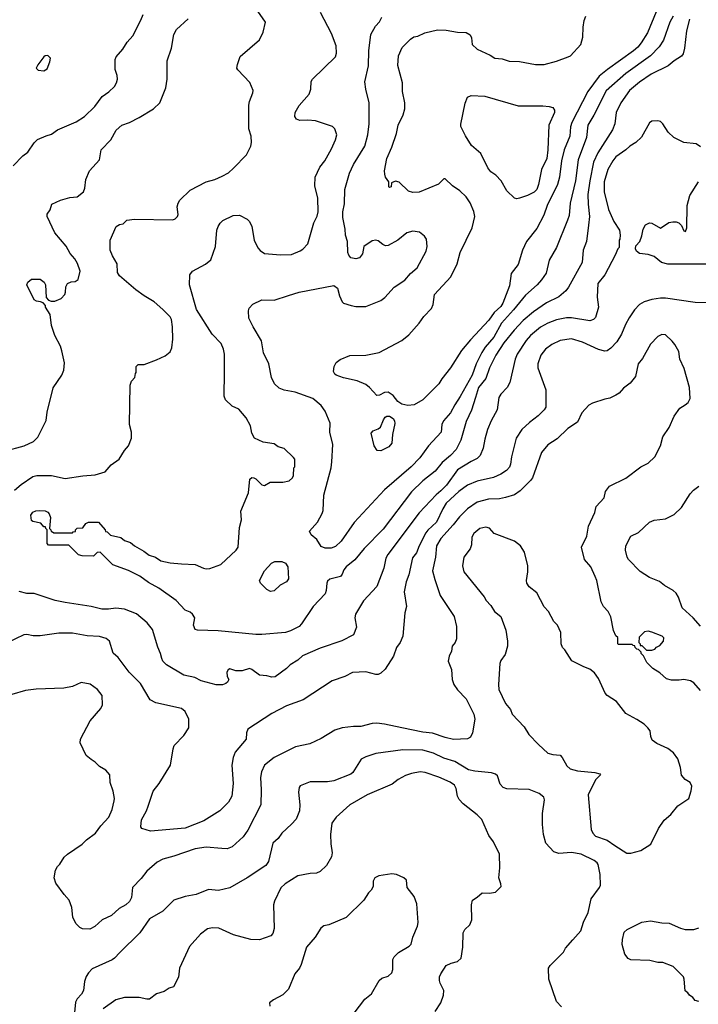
# Model space of a CAD drawing. Extents: x 997026 to 1115308, y 536381 to 619039.
# Tile 442 of 484: x 1105309 to 1110791, y 545422 to 553376. Entities that reach past the tile are written whole.
import ezdxf

# ---------------------------------------------------------------- set-up
doc = ezdxf.new("R2010")
doc.units = 0

msp = doc.modelspace()

# ---------------------------------------------------------------- linework, layer by layer
at = {"layer": '0CON20XD'}
for points in [[(1105255, 552196), (1105334.5, 552275.5), (1105374, 552305), (1105425, 552381.2), (1105451.2, 552408.8), (1105521.2, 552438.8), (1105565, 552450), (1105613, 552487), (1105765, 552551.4), (1105832, 552595), (1105915, 552676), (1105974, 552755), (1106027.9, 552792.1), (1106073.3, 552835), (1106091.2, 552865), (1106098.8, 552895), (1106096.2, 552925), (1106080, 552975), (1106080, 553055), (1106086.7, 553075), (1106143, 553137), (1106178, 553195), (1106222, 553245), (1106287.7, 553372.3), (1106305, 553417.5)], [(1105265.8, 549575), (1105319.5, 549620.5), (1105415, 549685.6), (1105447, 549693), (1105565, 549692.9), (1105675, 549670.8), (1105817.4, 549692.6), (1105919.6, 549700.4), (1106000, 549725), (1106048.5, 549781.5), (1106113.3, 549825), (1106154.5, 549895.5), (1106188, 549935), (1106210.8, 549995), (1106210.8, 550045), (1106196.2, 550105), (1106200, 550425), (1106212.5, 550455), (1106237.5, 550485), (1106243, 550517), (1106250, 550525), (1106250, 550575), (1106265, 550590), (1106315, 550590), (1106415, 550628), (1106485, 550662), (1106525, 550693.3), (1106538, 550725), (1106545.6, 550795), (1106544.3, 550894.3), (1106536, 550955), (1106524, 550975), (1106464, 551035), (1106395, 551095.7), (1106315, 551144.2), (1106248, 551195), (1106115, 551306.2), (1106100, 551335), (1106096, 551405), (1106058.7, 551468.7), (1106040.8, 551515), (1106040, 551595), (1106087.5, 551705), (1106115, 551722.5), (1106145, 551727.5), (1106175, 551757.5), (1106235, 551763.8), (1106545, 551760), (1106565, 551767.5), (1106583.6, 551786.4), (1106588.3, 551801.7), (1106580, 551865), (1106588.8, 551895), (1106603, 551917), (1106685, 551998.8), (1106815, 552066.2), (1106885, 552084), (1106945, 552112), (1106995, 552140), (1107035, 552176.2), (1107142, 552285), (1107176, 552355), (1107180, 552385), (1107178, 552435), (1107160, 552495), (1107160, 552685), (1107164, 552715), (1107192, 552785), (1107194, 552805), (1107167.5, 552867.5), (1107070.8, 552970.8), (1107063.8, 552985), (1107068, 553015), (1107090.5, 553079.5), (1107245.7, 553214.3), (1107276, 553275), (1107293.8, 553355), (1107233.3, 553445)], [(1110720.6, 553379.4), (1110695.8, 553285), (1110680.4, 553145), (1110669.4, 553100.6), (1110655, 553081.4), (1110595, 553044.4), (1110546.7, 553003.3), (1110410.8, 552935), (1110315, 552872.5), (1110235, 552803.3), (1110163.6, 552705), (1110126.5, 552625), (1110115.5, 552535), (1110097.9, 552485), (1109978.7, 552301.3), (1109944.7, 552225.3), (1109913.9, 552073.9), (1109898.8, 551965), (1109900.7, 551885), (1109912.1, 551785), (1109904.6, 551715), (1109886.5, 551585), (1109861.5, 551515), (1109853.3, 551415), (1109743.1, 551215), (1109720, 551185), (1109665, 551136.9), (1109565, 551088.8), (1109458.5, 551015), (1109375.5, 550945), (1109302.2, 550867.8), (1109220.8, 550765), (1109154.6, 550665), (1109105, 550562.9), (1109073, 550477), (1109014.2, 550405), (1108991.6, 550325), (1108958.1, 550221.9), (1108915, 550129.2), (1108871.7, 549978.3), (1108835, 549904.3), (1108790, 549855), (1108720.5, 549799.5), (1108665, 549730), (1108565, 549651.1), (1108475, 549563.3), (1108245, 549260.6), (1108091.9, 549105), (1108017, 549013), (1107945.7, 548955), (1107928.2, 548931.8), (1107914, 548896), (1107900.7, 548879.3), (1107815, 548857.1), (1107795, 548841.2), (1107788.6, 548825), (1107785.7, 548765), (1107775, 548738.8), (1107680, 548635), (1107585.6, 548495), (1107565.3, 548474.7), (1107495, 548439.1), (1107455, 548427.1), (1107265, 548409.5), (1107215, 548409.5), (1106911.2, 548438.8), (1106745, 548443.8), (1106725, 548450), (1106712, 548485), (1106722.5, 548545), (1106703.9, 548573.9), (1106685, 548590), (1106645, 548606.7), (1106572, 548685), (1106433.2, 548783.2), (1106350.3, 548830.3), (1106279.7, 548879.7), (1106187.7, 548927.7), (1106061.2, 548971.2), (1105960, 549075), (1105935, 549072.5), (1105905, 549042.5), (1105813.9, 549043.9), (1105785, 549053.3), (1105705, 549130), (1105541.7, 549131.7), (1105530, 549145), (1105530, 549255), (1105520, 549265), (1105518.3, 549278.3), (1105505, 549280), (1105478.3, 549308.3), (1105415, 549322.5), (1105405, 549330), (1105400, 549375), (1105415, 549398.8), (1105440.3, 549409.7), (1105465, 549412), (1105515, 549409.2), (1105535, 549398.8), (1105546.2, 549385), (1105556.4, 549353.6), (1105550, 549265), (1105560, 549255), (1105561.7, 549241.7), (1105575, 549240), (1105585, 549230), (1105735, 549230), (1105741.7, 549238.3), (1105758.3, 549241.7), (1105760, 549255), (1105771.7, 549268.3), (1105818.3, 549271.7), (1105843.6, 549306.4), (1105865, 549317.5), (1105945, 549317.5), (1106000, 549255), (1106001.7, 549241.7), (1106015, 549240), (1106041.7, 549211.7), (1106125, 549193.3), (1106155, 549170), (1106205, 549153.3), (1106235, 549126.7), (1106312.3, 549082.3), (1106355, 549050), (1106405, 549033.3), (1106450, 549005), (1106525, 548987.5), (1106615, 548980.8), (1106725, 548976), (1106792.5, 548945), (1106815, 548940.8), (1106845, 548944), (1106933.8, 548975), (1107058.3, 549091.7), (1107072.5, 549115), (1107083.8, 549275), (1107100, 549335), (1107095.7, 549405), (1107156, 549555), (1107167.5, 549665), (1107185, 549676.7), (1107200, 549675), (1107215, 549667.5), (1107265, 549617.5), (1107285, 549613.3), (1107330.7, 549639.3), (1107435, 549640), (1107485, 549650), (1107512.5, 549675), (1107520, 549695), (1107522.5, 549755), (1107530, 549765), (1107530, 549825), (1107519.3, 549839.3), (1107445, 549912.5), (1107396.4, 549926.4), (1107365, 549950), (1107275, 549963.3), (1107206.1, 549996.1), (1107184, 550035), (1107173.8, 550095), (1107139.1, 550159.1), (1107079.5, 550229.5), (1107025, 550253.3), (1106972.5, 550305), (1106960, 550335), (1106963.6, 550526.4), (1106963.6, 550673.6), (1106956.2, 550715), (1106935, 550760), (1106864.2, 550835), (1106735.7, 551035), (1106680.8, 551235), (1106682, 551315), (1106705, 551345.8), (1106808.7, 551401.3), (1106852, 551435), (1106890, 551545), (1106901.1, 551675), (1106911.4, 551705), (1106927, 551733), (1106950, 551755), (1107032.5, 551795), (1107085, 551796), (1107146.7, 551765), (1107165, 551746.7), (1107184.2, 551705), (1107204, 551595), (1107232.3, 551532.3), (1107250.5, 551510.5), (1107285, 551486.7), (1107415, 551476.2), (1107505, 551480), (1107575, 551508), (1107595, 551521.2), (1107635, 551566.7), (1107685.9, 551734.1), (1107712.4, 551787.6), (1107719.1, 551825), (1107716.5, 551935), (1107693, 552033), (1107695.7, 552104.3), (1107732, 552185), (1107773.8, 552235), (1107826.8, 552333.2), (1107860, 552405), (1107870, 552445), (1107853.3, 552495), (1107835, 552513.3), (1107697.7, 552557.7), (1107635, 552563.8), (1107570.7, 552560.7), (1107545, 552572.5), (1107530, 552595), (1107535, 552627.5), (1107565, 552682.5), (1107648, 552775), (1107660, 552815), (1107663.1, 552876.9), (1107674, 552895), (1107860, 553075), (1107866.9, 553105), (1107864.3, 553165), (1107827.5, 553265), (1107738.8, 553435)], [(1110587.1, 553405), (1110559.6, 553355), (1110508.5, 553211.5), (1110475, 553155.6), (1110404.5, 553085), (1110205, 552942.5), (1110047.6, 552802.4), (1109945.8, 552604.2), (1109897.5, 552525), (1109888.7, 552425), (1109820, 552245), (1109799.4, 552075), (1109756.2, 551895), (1109747.3, 551795), (1109735, 551756.2), (1109645.4, 551534.6), (1109585, 551433.3), (1109561.7, 551328.3), (1109525, 551274.3), (1109488.6, 551235), (1109395, 551150.6), (1109298.8, 551031.2), (1109200.6, 550925), (1109137.6, 550812.4), (1109069.7, 550730.3), (1109042.9, 550687.1), (1108996.9, 550595), (1108962.9, 550505), (1108867.6, 550332.4), (1108822.5, 550265), (1108788.9, 550201.1), (1108732.5, 550135), (1108720, 550105), (1108714, 550045), (1108611.4, 549935), (1108542, 549838), (1108470.6, 549765), (1108255, 549579.2), (1108010, 549315), (1107905, 549164), (1107858.9, 549121.1), (1107825, 549107.1), (1107775, 549107.5), (1107745, 549120), (1107707.9, 549177.9), (1107663.3, 549215), (1107650, 549245), (1107714.1, 549315.9), (1107753.2, 549386.8), (1107759.1, 549410.9), (1107764.5, 549535), (1107824.3, 549755), (1107830, 549805), (1107838.6, 549945), (1107814.3, 550045), (1107817.7, 550117.7), (1107777.5, 550215), (1107745, 550259.2), (1107677.4, 550317.4), (1107535, 550368.1), (1107444.5, 550384.5), (1107405, 550400.8), (1107367.5, 550435), (1107343.8, 550485), (1107320.5, 550595), (1107279.5, 550685), (1107262, 550782), (1107194.2, 550895), (1107160, 550965), (1107156.2, 551025), (1107161.2, 551045), (1107193, 551077), (1107265, 551112), (1107365, 551110), (1107480.9, 551149.1), (1107565, 551174.3), (1107845, 551228.8), (1107876.1, 551206.1), (1107891.2, 551145), (1107915, 551096.7), (1107925, 551086.7), (1107986.1, 551066.1), (1108025, 551060), (1108105, 551060), (1108225, 551108.8), (1108258.3, 551131.7), (1108334.2, 551215.8), (1108418.7, 551271.3), (1108465.6, 551325), (1108518.3, 551371.7), (1108592.5, 551505), (1108600, 551545), (1108594.2, 551604.2), (1108578.3, 551628.3), (1108539.4, 551659.4), (1108485, 551668.9), (1108435, 551654.4), (1108362, 551595), (1108285, 551550.8), (1108265, 551548), (1108241.4, 551561.4), (1108205, 551588.8), (1108185, 551593.8), (1108155, 551588.8), (1108087.5, 551545), (1108077.5, 551485), (1108055, 551453.3), (1108025, 551443.8), (1107985, 551453.3), (1107966.7, 551475), (1107960, 551495), (1107956.2, 551585), (1107941.2, 551635), (1107937.5, 551685), (1107917.7, 551777.7), (1107918, 551825), (1107932.7, 551887.3), (1107935.6, 552004.4), (1107973.3, 552135), (1108004.6, 552205.4), (1108096, 552354), (1108120.6, 552445), (1108133.1, 552535), (1108133.1, 552705), (1108103.6, 552813.6), (1108096.7, 552875), (1108126.9, 553003.1), (1108127.9, 553125), (1108144.5, 553255.5), (1108182, 553325), (1108215, 553360), (1108235, 553397.5)], [(1110449.9, 553440.1), (1110379.3, 553270.7), (1110329.9, 553190.1), (1110301.8, 553155), (1110266.5, 553125), (1110055.8, 552974.2), (1109990.3, 552919.8), (1109897.3, 552795), (1109769.6, 552545), (1109758.9, 552511.1), (1109752.2, 552435), (1109706, 552324), (1109686.7, 552235), (1109669.2, 552105), (1109652.7, 552045), (1109570.5, 551875), (1109543.8, 551796.2), (1109485, 551690), (1109402.5, 551585), (1109370, 551515), (1109335, 551398), (1109278.9, 551325), (1109266.2, 551225), (1109211.1, 551085), (1109195, 551060.5), (1109140.2, 551009.8), (1109097.5, 550947.5), (1108949.3, 550790.7), (1108878.9, 550705), (1108790, 550565), (1108718, 550475), (1108695.6, 550434.4), (1108564.3, 550305.7), (1108495, 550263.8), (1108445, 550260), (1108395, 550271.4), (1108362.2, 550292.2), (1108325, 550340), (1108285, 550367.1), (1108255, 550365.8), (1108215, 550343.8), (1108195, 550340), (1108135, 550406.2), (1108105, 550428), (1108035, 550460), (1107925, 550484), (1107865, 550503.8), (1107855, 550512.5), (1107843.8, 550535), (1107850, 550575), (1107864.4, 550605.6), (1107897.9, 550632.1), (1107975.7, 550664.3), (1108105, 550666.9), (1108211.7, 550688.3), (1108396.2, 550785), (1108450.9, 550829.1), (1108535.7, 550925), (1108572.2, 550977.8), (1108635, 551043.8), (1108649.2, 551075), (1108660.8, 551155), (1108790.9, 551299.1), (1108841.4, 551405), (1108865.7, 551494.3), (1108964.2, 551695), (1108984.2, 551785), (1108977.4, 551827.4), (1108947.8, 551897.8), (1108915, 551944), (1108865, 551994), (1108804.5, 552034.5), (1108745, 552090), (1108735, 552090), (1108692.7, 552047.3), (1108535, 551982.5), (1108485, 551980), (1108450.5, 551990.5), (1108375, 552062.5), (1108345, 552072.5), (1108311.7, 552058.3), (1108310, 552025), (1108295, 552020), (1108290, 552025), (1108290, 552065), (1108264.1, 552104.1), (1108257.3, 552127.3), (1108254.3, 552155), (1108274.3, 552255), (1108314.4, 552345), (1108352.4, 552457.6), (1108366.8, 552523.2), (1108406.7, 552606.7), (1108420, 552655), (1108420, 552705), (1108400, 552795), (1108400, 552865), (1108362.5, 553005), (1108368, 553085), (1108399.5, 553150.5), (1108465, 553218.8), (1108492.7, 553237.3), (1108525, 553244), (1108580.3, 553269.7), (1108685, 553292.9), (1108755, 553292.5), (1108845, 553276.2), (1108915, 553273.3), (1108946.7, 553255), (1108959.3, 553229.3), (1108962.5, 553175), (1109005, 553138), (1109109.5, 553089.5), (1109146.1, 553066.1), (1109205, 553058.8), (1109262.3, 553042.3), (1109345, 553039.2), (1109475, 553014.3), (1109545, 553013.1), (1109645, 553040), (1109740, 553075), (1109758, 553085), (1109840.6, 553175), (1109857.5, 553235), (1109859.5, 553315), (1109869.3, 553370.7), (1109882.9, 553405)], [(1105185, 549890.8), (1105345, 549932.5), (1105420.9, 549969.1), (1105455.4, 550004.6), (1105522.4, 550137.6), (1105531.1, 550205), (1105577.9, 550402.1), (1105648.9, 550505), (1105666.5, 550545), (1105670.4, 550605), (1105649.7, 550700.3), (1105638.1, 550738.1), (1105591.4, 550825), (1105565.8, 550905), (1105553.9, 550993.9), (1105517.5, 551055), (1105517.5, 551067.5), (1105498.3, 551088.3), (1105477.5, 551097.5), (1105445, 551101.2), (1105425, 551113.8), (1105366.7, 551235), (1105374.1, 551255.9), (1105405, 551280), (1105475, 551280), (1105505.9, 551255.9), (1105517.5, 551235), (1105522.5, 551132.5), (1105541.7, 551111.7), (1105562.5, 551102.5), (1105593.6, 551103.6), (1105642.5, 551125), (1105672.5, 551155), (1105680, 551175), (1105680.7, 551219.3), (1105696.1, 551243.9), (1105725, 551258.8), (1105757.5, 551262.5), (1105781.7, 551278.3), (1105796.2, 551345), (1105775, 551407.5), (1105753.3, 551445), (1105717.7, 551487.7), (1105685, 551546.7), (1105593.8, 551655), (1105530, 551785), (1105530, 551805), (1105555, 551840), (1105567.5, 551885), (1105637.5, 551917.5), (1105715, 551938.8), (1105773.9, 551946.1), (1105823.3, 551985), (1105836.2, 552015), (1105844, 552085), (1105873.8, 552155), (1105953.3, 552245), (1105966.4, 552323.6), (1106044.1, 552405.9), (1106087.3, 552482.7), (1106135, 552524), (1106195, 552545.7), (1106275, 552585.7), (1106390, 552655), (1106440, 552705), (1106489.2, 552825), (1106500, 552895), (1106501.2, 553045), (1106534.2, 553145.8), (1106552.7, 553257.3), (1106575, 553296.7), (1106668.3, 553381.7)], [(1105505, 552964.2), (1105531.7, 552978.3), (1105553.3, 553035), (1105556.7, 553065), (1105535, 553086), (1105515, 553083.8), (1105503.8, 553075), (1105455, 553012.5), (1105442.5, 552985), (1105458.3, 552968.3), (1105505, 552964.2)], [(1109325, 551928.8), (1109305, 551933.3), (1109245, 551993.3), (1109198.8, 552075), (1109155, 552118.8), (1109115, 552148), (1109090.2, 552180.2), (1109035, 552294.2), (1108959.7, 552359.7), (1108908.7, 552438.7), (1108873.4, 552513.4), (1108871.7, 552531.7), (1108907.4, 552702.6), (1108925, 552750), (1108955, 552763.8), (1109065, 552759.2), (1109335, 552680), (1109535, 552680), (1109586.1, 552676.1), (1109615, 552666.7), (1109628.8, 552645), (1109628, 552625), (1109582.2, 552525), (1109573.8, 552325), (1109567.7, 552255), (1109523.1, 552166.9), (1109500, 552045), (1109485, 552004.2), (1109465, 551982.9), (1109411.2, 551955), (1109345, 551934), (1109325, 551928.8)], [(1110809.5, 552349.5), (1110773.9, 552373.9), (1110675, 552384), (1110593.3, 552425), (1110548.3, 552468.3), (1110503.3, 552535), (1110485, 552552.5), (1110465, 552560), (1110415, 552556.2), (1110395, 552543.3), (1110331.7, 552428.3), (1110286.8, 552383.2), (1110238.8, 552355), (1110204, 552325), (1110125, 552266.9), (1110101.2, 552235), (1110060, 552165), (1110031.3, 552065), (1110029.2, 551985), (1110064, 551844), (1110106.9, 551745), (1110153.3, 551675), (1110160, 551635), (1110157, 551603), (1110150, 551595), (1110150, 551535), (1110140, 551525), (1110120, 551475), (1110035, 551316.2), (1109978.6, 551245), (1109973.1, 551135), (1109985.7, 551055), (1109958.9, 550971.1), (1109945, 550952.9), (1109915, 550943.3), (1109765, 550968.2), (1109725, 550967.1), (1109645, 550952.3), (1109574.2, 550925.8), (1109515, 550891.2), (1109435.7, 550824.3), (1109400.4, 550785), (1109328.5, 550675), (1109312.1, 550635), (1109268.6, 550445), (1109245.8, 550405), (1109195, 550350.8), (1109178.6, 550325), (1109165, 550223.3), (1109117.8, 550135), (1109088.6, 550065), (1109065, 549987.5), (1109051.9, 549915), (1109029.2, 549855), (1109005, 549831.4), (1108955, 549808.1), (1108845, 549738.9), (1108755.2, 549614.8), (1108710.6, 549569.4), (1108672.7, 549537.3), (1108535, 549393.1), (1108281.5, 549055), (1108266.7, 549025), (1108250.8, 548945), (1108195, 548798.8), (1108085, 548681.2), (1108022.5, 548575), (1108015.8, 548545), (1108030.7, 548469.3), (1108005, 548407.5), (1107912.1, 548357.9), (1107735, 548298.1), (1107592.7, 548237.3), (1107555, 548201.2), (1107493.3, 548165), (1107465, 548136.2), (1107372.3, 548067.7), (1107345, 548064), (1107305, 548076.7), (1107245, 548082.5), (1107185, 548126.7), (1107165, 548133.8), (1107105, 548116.7), (1107055, 548116.7), (1107005, 548131.2), (1106993.3, 548125), (1106982, 548105), (1106985, 548070), (1106997.5, 548045), (1106987.5, 548025), (1106975, 548013.3), (1106946.1, 548003.9), (1106895, 548002), (1106775, 548035.8), (1106722.4, 548062.4), (1106635, 548081.4), (1106494.5, 548164.5), (1106466, 548195), (1106455.8, 548215), (1106447.4, 548257.4), (1106425, 548306.7), (1106380.5, 548450.5), (1106339.2, 548505), (1106253, 548577), (1106155, 548613.1), (1106085, 548621.9), (1106026.8, 548613.2), (1105973.2, 548613.2), (1105885, 548637.1), (1105675, 548667.5), (1105595, 548684.2), (1105425, 548740), (1105365, 548740), (1105305, 548756.2)], [(1110945, 551400), (1110545, 551400), (1110492.5, 551415), (1110435, 551462), (1110385, 551480), (1110315, 551486.7), (1110292.5, 551505), (1110282.5, 551525), (1110285, 551550), (1110317, 551583), (1110335, 551630), (1110344, 551685), (1110365, 551718), (1110395, 551734), (1110415, 551732), (1110485, 551692.5), (1110553, 551737), (1110585, 551744.4), (1110613, 551743), (1110634.2, 551734.2), (1110654.2, 551714.2), (1110675, 551670), (1110687.5, 551665), (1110698.8, 551695), (1110700.8, 551875), (1110722.9, 551955), (1110792, 552065)], [(1110885, 551090), (1110765, 551091.1), (1110525, 551125.4), (1110485, 551127.1), (1110414.7, 551115.3), (1110353.1, 551096.9), (1110316, 551075), (1110275, 551032), (1110232.2, 550967.8), (1110201.4, 550915), (1110170, 550835), (1110132.5, 550775), (1110085, 550724), (1110055, 550701.4), (1110035, 550697.1), (1109985, 550710.6), (1109855, 550770), (1109765, 550797.1), (1109674.6, 550785.4), (1109608.3, 550751.7), (1109555.4, 550714.6), (1109517.8, 550665), (1109495.6, 550595), (1109494.4, 550565), (1109560, 550385), (1109558, 550245), (1109546, 550225), (1109496, 550175), (1109428.3, 550121.7), (1109364.6, 550065.4), (1109319.4, 549995), (1109281.1, 549845), (1109274.4, 549785), (1109265, 549762), (1109241.4, 549735), (1109196.1, 549703.9), (1109135, 549678.2), (1109005, 549648.5), (1108925, 549616.9), (1108855, 549563.8), (1108755, 549470), (1108726.6, 549425), (1108675, 549317.5), (1108606.3, 549253.7), (1108589.3, 549230.7), (1108534.4, 549125), (1108515, 549070), (1108481.7, 549028.3), (1108452.9, 548892.9), (1108431.1, 548835), (1108415.7, 548755), (1108434.1, 548635.9), (1108420, 548585), (1108404.5, 548395), (1108381.1, 548345), (1108353.3, 548305), (1108329.2, 548235), (1108259.7, 548130.3), (1108225, 548096.2), (1108205, 548086), (1108185, 548085.8), (1108105, 548107.1), (1107996.8, 548103.2), (1107935, 548071.4), (1107833.8, 548035), (1107598.3, 547881.7), (1107465, 547832.9), (1107345, 547771.1), (1107152, 547645), (1107140, 547615), (1107138, 547565), (1107049.7, 547460.3), (1107031.9, 547415), (1107021.1, 547355), (1107032.1, 547205), (1107021.9, 547105), (1106995, 547056), (1106925.5, 546984.5), (1106795, 546903.3), (1106645, 546845.6), (1106365, 546820), (1106295, 546842.5), (1106287, 546857), (1106293.9, 546913.9), (1106333.3, 546985), (1106346.2, 547023.8), (1106386.2, 547145), (1106435, 547206.7), (1106528.1, 547355), (1106547.5, 547485), (1106557.3, 547512.7), (1106633.3, 547595), (1106676.2, 547655), (1106676, 547725), (1106645, 547786.7), (1106615, 547811.2), (1106407.3, 547857.3), (1106363, 547883), (1106283.4, 548013.4), (1106194, 548105), (1106103, 548223), (1106065, 548258.8), (1106033.8, 548355), (1106006.8, 548376.8), (1105954.3, 548394.3), (1105855, 548398.6), (1105735, 548420), (1105625, 548420), (1105475, 548398), (1105417.7, 548397.7), (1105365, 548410), (1105342.1, 548407.9), (1105206.8, 548343.2)], [(1110807, 547957), (1110755, 548020), (1110727.5, 548035), (1110675, 548046.9), (1110635, 548040), (1110575, 548040), (1110535, 548052), (1110479.1, 548099.1), (1110424.2, 548134.2), (1110374.1, 548184.1), (1110348.3, 548238.3), (1110330, 548255), (1110328.3, 548268.3), (1110308.3, 548288.3), (1110295, 548290), (1110280, 548305), (1110278.3, 548318.3), (1110265, 548320), (1110255, 548330), (1110145, 548330), (1110140, 548335), (1110140, 548385), (1110125, 548400), (1110105, 548442.5), (1110082.9, 548552.9), (1110062, 548595), (1110025, 548636.2), (1110005, 548672.5), (1109970, 548845), (1109958.1, 548878.1), (1109922, 548955), (1109872, 549015), (1109846, 549115), (1109890.8, 549205), (1109904, 549285), (1109956, 549395), (1109966.7, 549445), (1110030, 549515), (1110041.2, 549565), (1110072.6, 549607.4), (1110205, 549671.4), (1110326.8, 549763.2), (1110386.7, 549795), (1110438.8, 549845), (1110484.2, 549935), (1110503.2, 550006.8), (1110555, 550082.5), (1110595.4, 550174.6), (1110641.7, 550238.3), (1110685.4, 550264.6), (1110710, 550285), (1110725.6, 550315), (1110718.5, 550405), (1110677.4, 550557.4), (1110642, 550635), (1110632, 550695), (1110602.3, 550752.3), (1110579.5, 550779.5), (1110525, 550830), (1110495, 550833.8), (1110465, 550816.2), (1110404.5, 550755.5), (1110340.9, 550639.1), (1110306, 550595), (1110284.3, 550495), (1110238.9, 550441.1), (1110185, 550400), (1110151.7, 550358.3), (1110125, 550342), (1110075, 550318), (1110035, 550311.2), (1109935, 550278.8), (1109905, 550263.3), (1109850.3, 550199.7), (1109814.3, 550125), (1109737.1, 550072.9), (1109650.3, 549989.7), (1109575, 549941.2), (1109525, 549881.2), (1109450, 549675), (1109436.2, 549653.8), (1109351.1, 549568.9), (1109305, 549538.1), (1109233.7, 549516.3), (1109183.7, 549506.3), (1109095, 549501.8), (1109005, 549479.1), (1108925, 549423.5), (1108860.4, 549359.6), (1108811.1, 549295), (1108710.6, 549185), (1108675.6, 549125), (1108668.5, 549035), (1108644.4, 548925), (1108661.9, 548855), (1108705.7, 548725), (1108818, 548555), (1108836.2, 548475), (1108836.1, 548373.9), (1108826.7, 548345), (1108802.5, 548315), (1108796.7, 548275), (1108778.8, 548235), (1108771.2, 548195), (1108796.8, 548126.8), (1108802.9, 548045), (1108817, 548007), (1108845, 547963.8), (1108915, 547890), (1108977.5, 547765), (1108985.6, 547725), (1108965.6, 547614.4), (1108949.1, 547580.9), (1108925, 547565.8), (1108812.6, 547562.6), (1108745, 547578.1), (1108643.1, 547613.1), (1108565, 547619.6), (1108395.4, 547655.4), (1108256.3, 547686.3), (1108195, 547693.1), (1108155, 547690.6), (1108065, 547667.1), (1108005, 547667.1), (1107915, 547656), (1107855, 547636.2), (1107745, 547569.2), (1107653, 547527), (1107538, 547502), (1107365, 547417.1), (1107286.2, 547355), (1107260.7, 547299.3), (1107253.1, 547255), (1107260, 547155), (1107256, 547035), (1107152, 546828), (1107115, 546774.2), (1107025.8, 546695), (1106985, 546679.5), (1106940.5, 546680.5), (1106815, 546693.1), (1106725, 546678.5), (1106555, 546618.9), (1106465, 546594.4), (1106418, 546572), (1106335, 546499.2), (1106290.8, 546439.2), (1106220, 546365), (1106211.4, 546285), (1106195, 546254), (1106165, 546226), (1106112.7, 546197.3), (1106049.8, 546140.2), (1105975.4, 546104.6), (1105915, 546050), (1105875, 546028.6), (1105815, 546032.5), (1105795, 546042.5), (1105762.5, 546075), (1105737.3, 546127.3), (1105730.8, 546205), (1105708, 546265), (1105668.3, 546308.3), (1105601.7, 546401.7), (1105587.5, 546445), (1105596.7, 546505), (1105613.3, 546535), (1105633.3, 546555), (1105668.3, 546611.7), (1105694.5, 546635.5), (1105812, 546715), (1105848.9, 546751.1), (1105920.8, 546805), (1105964.5, 546865.5), (1106028, 546935), (1106056, 546995), (1106072, 547065), (1106074.2, 547085), (1106063, 547143), (1106040, 547215), (1106036, 547275), (1106005, 547314), (1105954.4, 547344.4), (1105919.1, 547379.1), (1105885, 547398.8), (1105845, 547433.3), (1105796.7, 547535), (1105801.2, 547565), (1105877.7, 547712.3), (1105965, 547813.3), (1105977.3, 547842.7), (1105975.8, 547915.8), (1105936, 547965), (1105878.7, 548008.7), (1105805, 548021.4), (1105735, 547990.6), (1105665, 547976.9), (1105441.7, 547968.3), (1105355, 547957.1), (1105245, 547926)], [(1108225, 549894), (1108197.5, 549895), (1108172, 549935), (1108148.8, 550035), (1108165, 550054), (1108205, 550070.8), (1108222, 550085), (1108246.9, 550145), (1108261.4, 550165), (1108275, 550173.1), (1108295, 550173.1), (1108324.5, 550154.5), (1108335.5, 550135.5), (1108338.1, 550115), (1108320, 550025), (1108316, 549955), (1108290, 549925), (1108225, 549894)], [(1110807.9, 548477.9), (1110748.6, 548545), (1110659.4, 548625), (1110630.2, 548710.2), (1110612.4, 548742.4), (1110586.2, 548765), (1110516.2, 548805), (1110477.4, 548837.4), (1110395, 548870), (1110319.7, 548919.7), (1110227.5, 549015), (1110215.6, 549035.6), (1110201.4, 549091.4), (1110204.3, 549125.7), (1110246.1, 549203.9), (1110306.7, 549235), (1110395, 549318), (1110435, 549332.5), (1110525.7, 549344.3), (1110595, 549378), (1110655, 549436.2), (1110724.5, 549545.5), (1110751.2, 549575), (1110795, 549608.6)], [(1110245, 546644), (1110325, 546664.2), (1110405.8, 546715), (1110468, 546842), (1110515, 546910), (1110567.5, 546955), (1110625, 547026.7), (1110713.3, 547085), (1110734.1, 547145.9), (1110738.8, 547185), (1110724.2, 547214.2), (1110685, 547238), (1110654.6, 547274.6), (1110645.5, 547335.5), (1110625.6, 547405.6), (1110591.2, 547455), (1110545, 547488), (1110455, 547529.2), (1110416.7, 547555), (1110406.2, 547585), (1110401.7, 547631.7), (1110384, 547655), (1110352, 547685), (1110295, 547724.3), (1110205, 547771.4), (1110129.8, 547869.8), (1110055, 547915.8), (1110036.9, 547936.9), (1109985, 548054.2), (1109951.2, 548101.2), (1109915, 548128.9), (1109865, 548147.5), (1109767.6, 548197.6), (1109713.3, 548285), (1109693.3, 548305), (1109683.8, 548335), (1109678.8, 548425), (1109653.8, 548485), (1109624.4, 548514.4), (1109580, 548595), (1109545, 548633.3), (1109485.6, 548745.6), (1109425, 548794), (1109405.6, 548825.6), (1109401.4, 548845), (1109414.5, 548915), (1109413.6, 548965), (1109386.7, 549075), (1109354.3, 549125), (1109305, 549164.3), (1109142.5, 549225), (1109105, 549270), (1109075, 549276.2), (1109025, 549265.8), (1108977.1, 549225), (1108961.9, 549195), (1108959.4, 549135), (1108947.8, 549102.2), (1108897.1, 549035), (1108886, 548965), (1108896.8, 548916.8), (1109062, 548715), (1109078, 548685), (1109114, 548645), (1109145, 548596.2), (1109196, 548555), (1109236.7, 548445), (1109248.9, 548355), (1109248.5, 548315), (1109230.7, 548249.3), (1109195, 548198.8), (1109188.6, 548175), (1109175.7, 548005), (1109180, 547965), (1109232.5, 547852.5), (1109273.3, 547805), (1109286.7, 547765), (1109383.8, 547665), (1109420.9, 547600.9), (1109500.3, 547520.3), (1109575, 547452), (1109615, 547440), (1109674.1, 547434.1), (1109691.2, 547415), (1109728.3, 547348.3), (1109755, 547324.2), (1109815, 547307.5), (1109955, 547294.4), (1109993.9, 547283.9), (1110000, 547275), (1109959.2, 547235), (1109902, 547115), (1109924, 546835), (1109938, 546805), (1109961.1, 546781.1), (1110055, 546749.4), (1110115, 546704), (1110214.1, 546644.1), (1110245, 546644)], [(1107335, 548757.5), (1107305, 548773.3), (1107253.3, 548825), (1107246.7, 548845), (1107286.7, 548925), (1107344.1, 548985.9), (1107370.7, 548999.3), (1107425, 549000), (1107455, 548986.7), (1107475.9, 548955.9), (1107479.3, 548860.7), (1107463.9, 548836.1), (1107412.5, 548807.5), (1107365, 548762.5), (1107335, 548757.5)], [(1110415, 548282.5), (1110438.3, 548291.7), (1110451.7, 548308.3), (1110479.3, 548320.7), (1110510, 548355), (1110511.7, 548381.7), (1110500, 548395), (1110415, 548428.8), (1110385, 548436.2), (1110355, 548430), (1110311.7, 548388.3), (1110310, 548345), (1110320, 548335), (1110321.7, 548321.7), (1110335, 548320), (1110372.5, 548282.5), (1110415, 548282.5)], [(1109685, 545401.2), (1109646.2, 545445), (1109583.8, 545625), (1109581.2, 545715), (1109594.3, 545735.7), (1109665, 545806.7), (1109701.2, 545845), (1109718, 545875), (1109775.7, 545944.3), (1109842, 546015), (1109862.5, 546085), (1109900, 546165), (1109926.2, 546275), (1109993.3, 546365), (1110000, 546385), (1109998.3, 546471.7), (1109980.8, 546550.8), (1109973.8, 546565), (1109950, 546585), (1109845, 546636), (1109765, 546650), (1109665, 546640), (1109623.3, 546655), (1109560, 546725), (1109541.2, 546795), (1109532.9, 546875), (1109532.9, 546965), (1109548.8, 547075), (1109542.5, 547095), (1109505, 547126.2), (1109425, 547158.8), (1109245, 547163.8), (1109215, 547174), (1109190.9, 547200.9), (1109167.3, 547267.3), (1109151.2, 547281.2), (1109121.2, 547291.2), (1108985, 547305.5), (1108935, 547317.3), (1108825, 547384.5), (1108735, 547410.4), (1108650.8, 547450.8), (1108565, 547476.1), (1108405, 547478.2), (1108185, 547448.1), (1108105, 547421.4), (1108067.6, 547402.4), (1108000, 547295), (1107985, 547281.2), (1107845, 547227.5), (1107795, 547220), (1107655, 547220), (1107575, 547187.5), (1107567, 547173), (1107562, 547135), (1107572.9, 547035), (1107568.6, 546985), (1107542.8, 546917.2), (1107505, 546877.5), (1107426, 546805), (1107397, 546763), (1107354.2, 546725), (1107318, 546575), (1107296, 546545), (1107146, 546445), (1107005, 546364.4), (1106915, 546340.8), (1106835, 546348.8), (1106735, 546309.2), (1106645, 546292.9), (1106555, 546263.8), (1106464.3, 546175.7), (1106358.3, 546111.7), (1106280.3, 545999.7), (1106118.9, 545841.1), (1106075.5, 545794.5), (1106055, 545780.8), (1105895, 545708), (1105865, 545678), (1105845, 545646.2), (1105832.8, 545607.2), (1105823.3, 545535), (1105806.7, 545505), (1105772.1, 545467.9), (1105760.6, 545439.4), (1105739.6, 545245)], [(1108664, 545365), (1108710, 545435), (1108731.2, 545495), (1108733.8, 545535), (1108705, 545592.5), (1108700, 545615), (1108701.2, 545645), (1108710.5, 545669.5), (1108752.7, 545737.3), (1108794.3, 545755.7), (1108845, 545767.1), (1108874.3, 545795), (1108889.5, 545885), (1108891.4, 545998.6), (1108905, 546028), (1108944, 546065), (1108960, 546105), (1108958.8, 546225), (1108967.5, 546265), (1109005, 546286.7), (1109045, 546322.5), (1109105, 546320), (1109151.7, 546328.3), (1109197, 546373), (1109196.7, 546395), (1109180, 546445), (1109187.1, 546525), (1109185.7, 546635), (1109136.9, 546735), (1109097.3, 546787.3), (1109041.4, 546915), (1109005, 546954.3), (1108891.1, 547041.1), (1108857.6, 547077.6), (1108844.5, 547105), (1108835.4, 547165.4), (1108821.7, 547191.7), (1108785, 547217.5), (1108695, 547257.9), (1108585, 547295.5), (1108545, 547300.4), (1108475, 547287.8), (1108425, 547270.8), (1108365, 547239.2), (1108318.3, 547201.7), (1108116.2, 547115), (1107976.9, 547033.1), (1107866.2, 546933.8), (1107831.4, 546885), (1107820.5, 546795), (1107821.1, 546718.9), (1107833.3, 546645), (1107828.1, 546615), (1107785.8, 546544.2), (1107735.9, 546494.1), (1107705, 546481.2), (1107655, 546480), (1107555, 546461.4), (1107453.9, 546396.1), (1107417.4, 546362.6), (1107366, 546255), (1107360, 546225), (1107363.8, 546035), (1107353.3, 545995), (1107336.7, 545975), (1107245, 545942), (1107175, 545947.1), (1107035, 545982.5), (1106916.8, 546036.8), (1106865, 546040), (1106825, 546032.5), (1106770.2, 545989.8), (1106681.3, 545888.7), (1106598.8, 545715), (1106592.5, 545642.5), (1106550, 545565), (1106515, 545552.5), (1106475, 545526.7), (1106415, 545508), (1106357.5, 545465), (1106335, 545464.3), (1106275, 545477.8), (1106155, 545477.1), (1106085, 545458), (1105983, 545387)], [(1108009.7, 545350.3), (1108095.8, 545464.2), (1108151.7, 545508.3), (1108213.3, 545615), (1108235, 545633.3), (1108285, 545650), (1108313.6, 545676.4), (1108323.3, 545705), (1108323.8, 545785), (1108333.3, 545805), (1108368.3, 545841.7), (1108455, 545892), (1108471.2, 545908.8), (1108483.8, 545965), (1108522.9, 546055), (1108526.6, 546083.4), (1108515.8, 546235), (1108494.2, 546294.2), (1108440, 546365), (1108433.3, 546425), (1108412.5, 546445), (1108352.3, 546472.3), (1108315, 546477.5), (1108208.8, 546461.2), (1108176.7, 546445), (1108163.9, 546416.1), (1108163.3, 546375), (1108146.7, 546345), (1108125.9, 546324.1), (1108088.8, 546265), (1107946.2, 546123.8), (1107805, 546064), (1107765, 546056), (1107741.7, 546038.3), (1107696.1, 545963.9), (1107624.6, 545885.4), (1107582.9, 545745), (1107569.2, 545715), (1107532.1, 545667.9), (1107481.4, 545545), (1107435, 545498), (1107360.3, 545459.7), (1107327.5, 545435), (1107328.3, 545408.3)], [(1110795, 545446.2), (1110765, 545452.5), (1110746.4, 545476.4), (1110720, 545495), (1110706.4, 545516.4), (1110685, 545530), (1110676.7, 545625), (1110670, 545645), (1110587.5, 545727.5), (1110505, 545760), (1110465, 545760), (1110397.7, 545777.7), (1110245, 545782), (1110223.3, 545793.3), (1110197.5, 545827.5), (1110176.4, 545906.4), (1110177.5, 545945), (1110190.5, 546005), (1110215, 546027.8), (1110335, 546086), (1110405, 546097.5), (1110495, 546080), (1110555, 546077.5), (1110647, 546037), (1110685, 546027.1), (1110755, 546028.1), (1110795, 546040.8)]]:
    msp.add_lwpolyline(points, dxfattribs=at)

doc.saveas('drawing.dxf')
